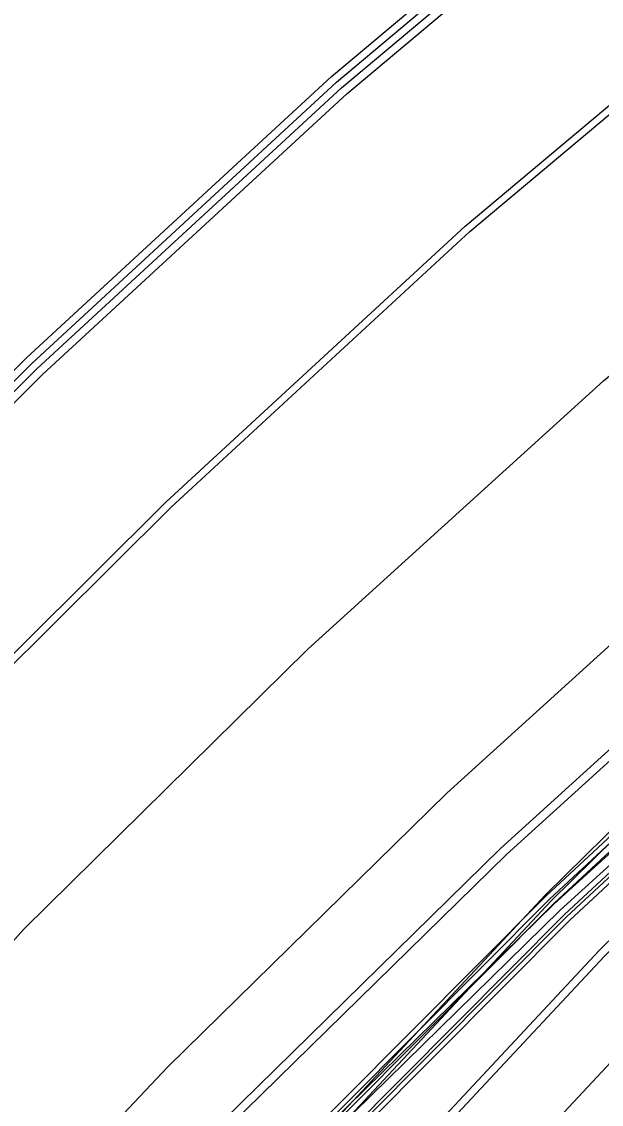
# Model space of a CAD drawing. Extents: x 1797478 to 1808916, y 246529 to 250952.
# Drawn here: x 1798351.6 to 1798389.2, y 250721.2 to 250791.5 of the extents above; entities that cross this region are included whole.
import ezdxf

# ---------------------------------------------------------------- set-up
doc = ezdxf.new("R2010")
doc.units = 0
for name, color, linetype in [('1', 7, 'Continuous'), ('DRAINAGE', 7, 'Continuous'), ('EDPV-LINE', 7, 'Continuous'), ('LIMT-CSLINE', 7, 'Continuous'), ('SHDR-UPAV', 7, 'Continuous')]:
    doc.layers.add(name, color=color, linetype=linetype)

msp = doc.modelspace()

# ---------------------------------------------------------------- linework, layer by layer
for points in [[(1798125.814, 250483.459), (1798138.834, 250505.994), (1798149.48, 250523.789), (1798152.387, 250528.211), (1798166.916, 250549.81), (1798181.818, 250571.135), (1798197.089, 250592.179), (1798212.722, 250612.937), (1798228.712, 250633.401), (1798245.053, 250653.565), (1798261.739, 250673.424), (1798278.763, 250692.971), (1798296.12, 250712.201), (1798308.492, 250725.499), (1798314.014, 250731.334), (1798315.027, 250732.397), (1798332.788, 250750.697), (1798351.903, 250769.689), (1798371.697, 250787.964), (1798392.325, 250805.283), (1798413.603, 250821.777), (1798435.5, 250837.421)], [(1798126.244, 250483.215), (1798139.261, 250505.743), (1798149.903, 250523.532), (1798152.809, 250527.953), (1798167.333, 250549.545), (1798182.231, 250570.863), (1798197.497, 250591.9), (1798213.126, 250612.651), (1798229.111, 250633.108), (1798245.447, 250653.266), (1798262.127, 250673.118), (1798279.146, 250692.658), (1798296.498, 250711.881), (1798308.866, 250725.176), (1798314.384, 250731.006), (1798315.396, 250732.068), (1798333.146, 250750.355), (1798352.246, 250769.334), (1798372.027, 250787.595), (1798392.64, 250804.902), (1798413.903, 250821.384), (1798435.784, 250837.016)], [(1798126.67, 250482.974), (1798139.682, 250505.494), (1798150.321, 250523.278), (1798153.226, 250527.698), (1798167.746, 250549.282), (1798182.639, 250570.593), (1798197.901, 250591.624), (1798213.525, 250612.368), (1798229.505, 250632.818), (1798245.836, 250652.969), (1798262.511, 250672.815), (1798279.525, 250692.349), (1798296.871, 250711.566), (1798309.236, 250724.856), (1798314.75, 250730.682), (1798315.762, 250731.743), (1798333.499, 250750.017), (1798352.586, 250768.982), (1798372.353, 250787.23), (1798392.951, 250804.525), (1798414.2, 250820.995), (1798436.065, 250836.616)], [(1798137.152, 250477.035), (1798150.063, 250499.379), (1798160.618, 250517.023), (1798163.502, 250521.408), (1798177.914, 250542.82), (1798192.697, 250563.96), (1798207.845, 250584.822), (1798223.352, 250605.398), (1798239.214, 250625.684), (1798255.423, 250645.672), (1798271.973, 250665.357), (1798288.86, 250684.732), (1798306.076, 250703.792), (1798318.348, 250716.974), (1798323.774, 250722.698), (1798324.768, 250723.741), (1798342.204, 250741.687), (1798360.959, 250760.319), (1798380.381, 250778.247), (1798400.622, 250795.235), (1798421.502, 250811.412), (1798442.988, 250826.755)], [(1798137.555, 250476.807), (1798150.461, 250499.144), (1798161.014, 250516.783), (1798163.896, 250521.166), (1798178.304, 250542.572), (1798193.083, 250563.705), (1798208.227, 250584.56), (1798223.73, 250605.131), (1798239.587, 250625.41), (1798255.791, 250645.392), (1798272.337, 250665.07), (1798289.219, 250684.439), (1798306.43, 250703.494), (1798318.698, 250716.671), (1798324.12, 250722.392), (1798325.114, 250723.434), (1798342.538, 250741.367), (1798361.281, 250759.986), (1798380.689, 250777.902), (1798400.917, 250794.878), (1798421.783, 250811.044), (1798443.254, 250826.376)], [(1798137.555, 250476.807), (1798150.461, 250499.144), (1798161.014, 250516.783), (1798163.896, 250521.166), (1798178.304, 250542.572), (1798193.083, 250563.705), (1798208.227, 250584.56), (1798223.73, 250605.131), (1798239.587, 250625.41), (1798255.791, 250645.392), (1798272.337, 250665.07), (1798289.219, 250684.439), (1798306.43, 250703.494), (1798318.698, 250716.671), (1798324.12, 250722.392), (1798325.114, 250723.434), (1798342.538, 250741.367), (1798361.281, 250759.986), (1798380.689, 250777.902), (1798400.917, 250794.878), (1798421.783, 250811.044), (1798443.254, 250826.376)], [(1798171.14, 250486.962), (1798181.526, 250504.324), (1798184.213, 250508.73), (1798197.652, 250530.274), (1798211.453, 250551.589), (1798225.613, 250572.667), (1798240.126, 250593.503), (1798254.989, 250614.091), (1798270.198, 250634.425), (1798285.748, 250654.499), (1798301.635, 250674.308), (1798317.854, 250693.845), (1798329.43, 250707.388), (1798334.495, 250713.213), (1798335.423, 250714.274), (1798351.72, 250732.581), (1798370.166, 250750.792), (1798389.352, 250768.208), (1798409.195, 250784.853), (1798429.663, 250800.703)], [(1798171.14, 250486.962), (1798181.526, 250504.324), (1798184.213, 250508.73), (1798197.652, 250530.274), (1798211.453, 250551.589), (1798225.613, 250572.667), (1798240.126, 250593.503), (1798254.989, 250614.091), (1798270.198, 250634.425), (1798285.748, 250654.499), (1798301.635, 250674.308), (1798317.854, 250693.845), (1798329.43, 250707.388), (1798334.495, 250713.213), (1798335.423, 250714.274), (1798351.72, 250732.581), (1798370.166, 250750.792), (1798389.352, 250768.208), (1798409.195, 250784.853), (1798429.663, 250800.703)], [(1798171.14, 250486.962), (1798181.526, 250504.324), (1798184.213, 250508.73), (1798197.652, 250530.274), (1798211.453, 250551.589), (1798225.613, 250572.667), (1798240.126, 250593.503), (1798254.989, 250614.091), (1798270.198, 250634.425), (1798285.748, 250654.499), (1798301.635, 250674.308), (1798317.854, 250693.845), (1798329.43, 250707.388), (1798334.495, 250713.213), (1798335.423, 250714.274), (1798351.72, 250732.581), (1798370.166, 250750.792), (1798389.352, 250768.208), (1798409.195, 250784.853), (1798429.663, 250800.703)], [(1798171.14, 250486.962), (1798181.526, 250504.324), (1798184.213, 250508.73), (1798197.652, 250530.274), (1798211.453, 250551.589), (1798225.613, 250572.667), (1798240.126, 250593.503), (1798254.989, 250614.091), (1798270.198, 250634.425), (1798285.748, 250654.499), (1798301.635, 250674.308), (1798317.854, 250693.845), (1798329.43, 250707.388), (1798334.495, 250713.213), (1798335.423, 250714.274), (1798351.72, 250732.581), (1798370.166, 250750.792), (1798389.352, 250768.208), (1798409.195, 250784.853), (1798429.663, 250800.703)], [(1798181.479, 250480.87), (1798191.782, 250498.094), (1798194.448, 250502.465), (1798207.78, 250523.837), (1798221.471, 250544.982), (1798235.517, 250565.892), (1798249.914, 250586.561), (1798264.659, 250606.985), (1798279.746, 250627.157), (1798295.172, 250647.07), (1798310.932, 250666.721), (1798327.022, 250686.102), (1798338.561, 250699.488), (1798343.621, 250705.138), (1798344.552, 250706.163), (1798361.06, 250723.643), (1798379.201, 250741.444), (1798398.015, 250758.513), (1798417.472, 250774.828), (1798437.543, 250790.362)], [(1798181.479, 250480.87), (1798191.782, 250498.094), (1798194.448, 250502.465), (1798207.78, 250523.837), (1798221.471, 250544.982), (1798235.517, 250565.892), (1798249.914, 250586.561), (1798264.659, 250606.985), (1798279.746, 250627.157), (1798295.172, 250647.07), (1798310.932, 250666.721), (1798327.022, 250686.102), (1798338.561, 250699.488), (1798343.621, 250705.138), (1798344.552, 250706.163), (1798361.06, 250723.643), (1798379.201, 250741.444), (1798398.015, 250758.513), (1798417.472, 250774.828), (1798437.543, 250790.362)], [(1798181.479, 250480.87), (1798191.782, 250498.094), (1798194.448, 250502.465), (1798207.78, 250523.837), (1798221.471, 250544.982), (1798235.517, 250565.892), (1798249.914, 250586.561), (1798264.659, 250606.985), (1798279.746, 250627.157), (1798295.172, 250647.07), (1798310.932, 250666.721), (1798327.022, 250686.102), (1798338.561, 250699.488), (1798343.621, 250705.138), (1798344.552, 250706.163), (1798361.06, 250723.643), (1798379.201, 250741.444), (1798398.015, 250758.513), (1798417.472, 250774.828), (1798437.543, 250790.362)], [(1798181.479, 250480.87), (1798191.782, 250498.094), (1798194.448, 250502.465), (1798207.78, 250523.837), (1798221.471, 250544.982), (1798235.517, 250565.892), (1798249.914, 250586.561), (1798264.659, 250606.985), (1798279.746, 250627.157), (1798295.172, 250647.07), (1798310.932, 250666.721), (1798327.022, 250686.102), (1798338.561, 250699.488), (1798343.621, 250705.138), (1798344.552, 250706.163), (1798361.06, 250723.643), (1798379.201, 250741.444), (1798398.015, 250758.513), (1798417.472, 250774.828), (1798437.543, 250790.362)], [(1798185.787, 250478.332), (1798196.056, 250495.498), (1798198.712, 250499.855), (1798212, 250521.155), (1798225.645, 250542.229), (1798239.644, 250563.069), (1798253.993, 250583.669), (1798268.688, 250604.024), (1798283.725, 250624.128), (1798299.099, 250643.975), (1798314.806, 250663.56), (1798330.842, 250682.876), (1798342.343, 250696.217), (1798347.366, 250701.825), (1798348.289, 250702.842), (1798364.673, 250720.186), (1798382.676, 250737.848), (1798401.347, 250754.785), (1798420.656, 250770.972), (1798440.573, 250786.385)], [(1798186.257, 250478.055), (1798196.522, 250495.215), (1798199.178, 250499.57), (1798212.46, 250520.863), (1798226.1, 250541.928), (1798240.094, 250562.761), (1798254.438, 250583.353), (1798269.128, 250603.701), (1798284.159, 250623.798), (1798299.528, 250643.637), (1798315.229, 250663.215), (1798331.259, 250682.524), (1798342.755, 250695.86), (1798347.775, 250701.464), (1798348.697, 250702.479), (1798365.067, 250719.809), (1798383.055, 250737.456), (1798401.71, 250754.378), (1798421.003, 250770.551), (1798440.904, 250785.952)], [(1798191.806, 250474.787), (1798202.026, 250491.872), (1798204.67, 250496.208), (1798217.895, 250517.408), (1798231.476, 250538.383), (1798245.409, 250559.124), (1798259.691, 250579.628), (1798274.317, 250599.887), (1798289.283, 250619.897), (1798304.585, 250639.651), (1798320.219, 250659.143), (1798336.179, 250678.369), (1798347.522, 250691.736), (1798352.219, 250697.532), (1798353.083, 250698.582), (1798368.5, 250716.524), (1798385.598, 250734.825), (1798403.48, 250752.398), (1798422.115, 250769.205), (1798441.467, 250785.212)], [(1798190.148, 250475.763), (1798200.382, 250492.87), (1798203.03, 250497.212), (1798216.272, 250518.44), (1798229.87, 250539.442), (1798243.822, 250560.211), (1798258.122, 250580.741), (1798272.767, 250601.027), (1798287.753, 250621.062), (1798303.075, 250640.842), (1798318.728, 250660.359), (1798334.71, 250679.61), (1798346.114, 250692.954), (1798351.032, 250698.582), (1798351.936, 250699.601), (1798367.986, 250717.016), (1798385.651, 250734.77), (1798403.996, 250751.82), (1798422.994, 250768.141), (1798442.614, 250783.707)], [(1798190.407, 250475.611), (1798200.639, 250492.715), (1798203.286, 250497.055), (1798216.525, 250518.279), (1798230.121, 250539.277), (1798244.069, 250560.041), (1798258.367, 250580.567), (1798273.009, 250600.849), (1798287.991, 250620.88), (1798303.31, 250640.656), (1798318.961, 250660.17), (1798334.939, 250679.417), (1798346.341, 250692.758), (1798351.257, 250698.383), (1798352.16, 250699.402), (1798368.203, 250716.808), (1798385.859, 250734.555), (1798404.196, 250751.597), (1798423.185, 250767.91), (1798442.796, 250783.469)], [(1798190.741, 250475.414), (1798200.97, 250492.513), (1798203.616, 250496.853), (1798216.852, 250518.071), (1798230.445, 250539.063), (1798244.39, 250559.822), (1798258.683, 250580.343), (1798273.321, 250600.619), (1798288.3, 250620.645), (1798303.615, 250640.416), (1798319.261, 250659.925), (1798335.235, 250679.166), (1798346.635, 250692.504), (1798351.55, 250698.124), (1798352.453, 250699.142), (1798368.49, 250716.534), (1798386.136, 250734.268), (1798404.462, 250751.299), (1798423.439, 250767.602), (1798443.037, 250783.152)], [(1798191.603, 250474.906), (1798201.825, 250491.994), (1798204.469, 250496.331), (1798217.696, 250517.535), (1798231.279, 250538.512), (1798245.215, 250559.257), (1798259.499, 250579.764), (1798274.127, 250600.027), (1798289.096, 250620.04), (1798304.4, 250639.797), (1798320.036, 250659.292), (1798335.999, 250678.521), (1798347.392, 250691.85), (1798352.299, 250697.461), (1798353.2, 250698.478), (1798369.212, 250715.842), (1798386.831, 250733.549), (1798405.128, 250750.554), (1798424.075, 250766.831), (1798443.643, 250782.356)], [(1798190.583, 250475.507), (1798200.814, 250492.608), (1798203.46, 250496.948), (1798216.698, 250518.169), (1798230.292, 250539.164), (1798244.238, 250559.926), (1798258.534, 250580.449), (1798273.174, 250600.728), (1798288.154, 250620.756), (1798303.471, 250640.529), (1798319.119, 250660.04), (1798335.095, 250679.285), (1798346.553, 250692.575), (1798351.535, 250698.136), (1798352.451, 250699.144), (1798368.695, 250716.338), (1798386.545, 250733.845), (1798405.056, 250750.634), (1798424.2, 250766.68), (1798443.947, 250781.958)], [(1798191.775, 250474.805), (1798201.996, 250491.89), (1798204.64, 250496.226), (1798217.865, 250517.427), (1798231.446, 250538.402), (1798245.38, 250559.145), (1798259.662, 250579.649), (1798274.288, 250599.909), (1798289.255, 250619.919), (1798304.557, 250639.673), (1798320.191, 250659.166), (1798336.152, 250678.392), (1798347.543, 250691.719), (1798352.448, 250697.329), (1798353.35, 250698.345), (1798369.357, 250715.704), (1798386.97, 250733.405), (1798405.261, 250750.405), (1798424.203, 250766.677), (1798443.765, 250782.197)], [(1798192.033, 250474.652), (1798202.252, 250491.734), (1798204.896, 250496.07), (1798218.118, 250517.266), (1798231.697, 250538.237), (1798245.628, 250558.975), (1798259.907, 250579.475), (1798274.53, 250599.731), (1798289.494, 250619.737), (1798304.793, 250639.487), (1798320.424, 250658.976), (1798336.381, 250678.198), (1798347.77, 250691.523), (1798352.673, 250697.13), (1798353.574, 250698.146), (1798369.574, 250715.497), (1798387.179, 250733.189), (1798405.461, 250750.181), (1798424.394, 250766.446), (1798443.947, 250781.959)], [(1798196.131, 250472.238), (1798206.317, 250489.266), (1798208.952, 250493.587), (1798222.132, 250514.716), (1798235.667, 250535.619), (1798249.553, 250556.29), (1798263.786, 250576.724), (1798278.362, 250596.915), (1798293.278, 250616.856), (1798308.528, 250636.543), (1798324.108, 250655.97), (1798340.014, 250675.13), (1798351.319, 250688.452), (1798355.978, 250694.206), (1798356.835, 250695.248), (1798372.127, 250713.053), (1798389.086, 250731.215), (1798406.825, 250748.655), (1798425.311, 250765.334), (1798444.51, 250781.219)], [(1798206.739, 250489.009), (1798209.374, 250493.329), (1798222.549, 250514.45), (1798236.079, 250535.346), (1798249.961, 250556.011), (1798264.189, 250576.438), (1798278.761, 250596.622), (1798293.671, 250616.557), (1798308.916, 250636.237), (1798324.491, 250655.657), (1798340.392, 250674.811), (1798351.693, 250688.129), (1798356.349, 250693.878), (1798357.205, 250694.919), (1798372.485, 250712.711), (1798389.43, 250730.86), (1798407.155, 250748.286), (1798425.626, 250764.953), (1798444.81, 250780.826)], [(1798211.013, 250486.413), (1798213.638, 250490.718), (1798226.769, 250511.768), (1798240.253, 250532.593), (1798254.088, 250553.188), (1798268.268, 250573.546), (1798282.79, 250593.661), (1798297.65, 250613.528), (1798312.843, 250633.142), (1798328.365, 250652.496), (1798344.212, 250671.585), (1798355.474, 250684.858), (1798360.093, 250690.565), (1798360.943, 250691.598), (1798376.097, 250709.254), (1798392.905, 250727.265), (1798410.487, 250744.558), (1798428.81, 250761.097)], [(1798211.013, 250486.413), (1798213.638, 250490.718), (1798226.769, 250511.768), (1798240.253, 250532.593), (1798254.088, 250553.188), (1798268.268, 250573.546), (1798282.79, 250593.661), (1798297.65, 250613.528), (1798312.843, 250633.142), (1798328.365, 250652.496), (1798344.212, 250671.585), (1798355.474, 250684.858), (1798360.093, 250690.565), (1798360.943, 250691.598), (1798376.097, 250709.254), (1798392.905, 250727.265), (1798410.487, 250744.558), (1798428.81, 250761.097)], [(1798211.013, 250486.413), (1798213.638, 250490.718), (1798226.769, 250511.768), (1798240.253, 250532.593), (1798254.088, 250553.188), (1798268.268, 250573.546), (1798282.79, 250593.661), (1798297.65, 250613.528), (1798312.843, 250633.142), (1798328.365, 250652.496), (1798344.212, 250671.585), (1798355.474, 250684.858), (1798360.093, 250690.565), (1798360.943, 250691.598), (1798376.097, 250709.254), (1798392.905, 250727.265), (1798410.487, 250744.558), (1798428.81, 250761.097)], [(1798211.013, 250486.413), (1798213.638, 250490.718), (1798226.769, 250511.768), (1798240.253, 250532.593), (1798254.088, 250553.188), (1798268.268, 250573.546), (1798282.79, 250593.661), (1798297.65, 250613.528), (1798312.843, 250633.142), (1798328.365, 250652.496), (1798344.212, 250671.585), (1798355.474, 250684.858), (1798360.093, 250690.565), (1798360.943, 250691.598), (1798376.097, 250709.254), (1798392.905, 250727.265), (1798410.487, 250744.558), (1798428.81, 250761.097)], [(1798211.013, 250486.413), (1798213.638, 250490.718), (1798226.769, 250511.768), (1798240.253, 250532.593), (1798254.088, 250553.188), (1798268.268, 250573.546), (1798282.79, 250593.661), (1798297.65, 250613.528), (1798312.843, 250633.142), (1798328.365, 250652.496), (1798344.212, 250671.585), (1798355.474, 250684.858), (1798360.093, 250690.565), (1798360.943, 250691.598), (1798376.097, 250709.254), (1798392.905, 250727.265), (1798410.487, 250744.558), (1798428.81, 250761.097)]]:
    msp.add_lwpolyline(points)
at = {"layer": '1'}
msp.add_lwpolyline([(1798171.14, 250486.962), (1798181.526, 250504.324), (1798184.213, 250508.73), (1798197.652, 250530.274), (1798211.453, 250551.589), (1798225.613, 250572.667), (1798240.126, 250593.503), (1798254.989, 250614.091), (1798270.198, 250634.425), (1798285.748, 250654.499), (1798301.635, 250674.308), (1798317.854, 250693.845), (1798329.43, 250707.388), (1798334.495, 250713.213), (1798335.423, 250714.274), (1798351.72, 250732.581), (1798370.166, 250750.792), (1798389.352, 250768.208), (1798409.195, 250784.853), (1798429.663, 250800.703)], dxfattribs=at)
at = {"layer": 'DRAINAGE'}
for points in [[(1798190.148, 250475.763), (1798200.382, 250492.87), (1798203.03, 250497.212), (1798216.272, 250518.44), (1798229.87, 250539.442), (1798243.822, 250560.211), (1798258.122, 250580.741), (1798272.767, 250601.027), (1798287.753, 250621.062), (1798303.075, 250640.842), (1798318.728, 250660.359), (1798334.71, 250679.61), (1798346.114, 250692.954), (1798351.032, 250698.582), (1798351.936, 250699.601), (1798367.986, 250717.016), (1798385.651, 250734.77), (1798403.996, 250751.82), (1798422.994, 250768.141), (1798442.614, 250783.707)], [(1798192.033, 250474.652), (1798202.252, 250491.734), (1798204.896, 250496.07), (1798218.118, 250517.266), (1798231.697, 250538.237), (1798245.628, 250558.975), (1798259.907, 250579.475), (1798274.53, 250599.731), (1798289.494, 250619.737), (1798304.793, 250639.487), (1798320.424, 250658.976), (1798336.381, 250678.198), (1798347.77, 250691.523), (1798352.673, 250697.13), (1798353.574, 250698.146), (1798369.574, 250715.497), (1798387.179, 250733.189), (1798405.461, 250750.181), (1798424.394, 250766.446), (1798443.947, 250781.959)]]:
    msp.add_lwpolyline(points, dxfattribs=at)
at = {"layer": 'EDPV-LINE'}
for points in [[(1798137.555, 250476.807), (1798150.461, 250499.144), (1798161.014, 250516.783), (1798163.896, 250521.166), (1798178.304, 250542.572), (1798193.083, 250563.705), (1798208.227, 250584.56), (1798223.73, 250605.131), (1798239.587, 250625.41), (1798255.791, 250645.392), (1798272.337, 250665.07), (1798289.219, 250684.439), (1798306.43, 250703.494), (1798318.698, 250716.671), (1798324.12, 250722.392), (1798325.114, 250723.434), (1798342.538, 250741.367), (1798361.281, 250759.986), (1798380.689, 250777.902), (1798400.917, 250794.878), (1798421.783, 250811.044), (1798443.254, 250826.376)], [(1798137.555, 250476.807), (1798150.461, 250499.144), (1798161.014, 250516.783), (1798163.896, 250521.166), (1798178.304, 250542.572), (1798193.083, 250563.705), (1798208.227, 250584.56), (1798223.73, 250605.131), (1798239.587, 250625.41), (1798255.791, 250645.392), (1798272.337, 250665.07), (1798289.219, 250684.439), (1798306.43, 250703.494), (1798318.698, 250716.671), (1798324.12, 250722.392), (1798325.114, 250723.434), (1798342.538, 250741.367), (1798361.281, 250759.986), (1798380.689, 250777.902), (1798400.917, 250794.878), (1798421.783, 250811.044), (1798443.254, 250826.376)], [(1798137.555, 250476.807), (1798150.461, 250499.144), (1798161.014, 250516.783), (1798163.896, 250521.166), (1798178.304, 250542.572), (1798193.083, 250563.705), (1798208.227, 250584.56), (1798223.73, 250605.131), (1798239.587, 250625.41), (1798255.791, 250645.392), (1798272.337, 250665.07), (1798289.219, 250684.439), (1798306.43, 250703.494), (1798318.698, 250716.671), (1798324.12, 250722.392), (1798325.114, 250723.434), (1798342.538, 250741.367), (1798361.281, 250759.986), (1798380.689, 250777.902), (1798400.917, 250794.878), (1798421.783, 250811.044), (1798443.254, 250826.376)], [(1798137.555, 250476.807), (1798150.461, 250499.144), (1798161.014, 250516.783), (1798163.896, 250521.166), (1798178.304, 250542.572), (1798193.083, 250563.705), (1798208.227, 250584.56), (1798223.73, 250605.131), (1798239.587, 250625.41), (1798255.791, 250645.392), (1798272.337, 250665.07), (1798289.219, 250684.439), (1798306.43, 250703.494), (1798318.698, 250716.671), (1798324.12, 250722.392), (1798325.114, 250723.434), (1798342.538, 250741.367), (1798361.281, 250759.986), (1798380.689, 250777.902), (1798400.917, 250794.878), (1798421.783, 250811.044), (1798443.254, 250826.376)], [(1798181.479, 250480.87), (1798191.782, 250498.094), (1798194.448, 250502.465), (1798207.78, 250523.837), (1798221.471, 250544.982), (1798235.517, 250565.892), (1798249.914, 250586.561), (1798264.659, 250606.985), (1798279.746, 250627.157), (1798295.172, 250647.07), (1798310.932, 250666.721), (1798327.022, 250686.102), (1798338.561, 250699.488), (1798343.621, 250705.138), (1798344.552, 250706.163), (1798361.06, 250723.643), (1798379.201, 250741.444), (1798398.015, 250758.513), (1798417.472, 250774.828), (1798437.543, 250790.362)], [(1798181.479, 250480.87), (1798191.782, 250498.094), (1798194.448, 250502.465), (1798207.78, 250523.837), (1798221.471, 250544.982), (1798235.517, 250565.892), (1798249.914, 250586.561), (1798264.659, 250606.985), (1798279.746, 250627.157), (1798295.172, 250647.07), (1798310.932, 250666.721), (1798327.022, 250686.102), (1798338.561, 250699.488), (1798343.621, 250705.138), (1798344.552, 250706.163), (1798361.06, 250723.643), (1798379.201, 250741.444), (1798398.015, 250758.513), (1798417.472, 250774.828), (1798437.543, 250790.362)], [(1798190.148, 250475.763), (1798200.382, 250492.87), (1798203.03, 250497.212), (1798216.272, 250518.44), (1798229.87, 250539.442), (1798243.822, 250560.211), (1798258.122, 250580.741), (1798272.767, 250601.027), (1798287.753, 250621.062), (1798303.075, 250640.842), (1798318.728, 250660.359), (1798334.71, 250679.61), (1798346.114, 250692.954), (1798351.032, 250698.582), (1798351.936, 250699.601), (1798367.986, 250717.016), (1798385.651, 250734.77), (1798403.996, 250751.82), (1798422.994, 250768.141), (1798442.614, 250783.707)], [(1798192.033, 250474.652), (1798202.252, 250491.734), (1798204.896, 250496.07), (1798218.118, 250517.266), (1798231.697, 250538.237), (1798245.628, 250558.975), (1798259.907, 250579.475), (1798274.53, 250599.731), (1798289.494, 250619.737), (1798304.793, 250639.487), (1798320.424, 250658.976), (1798336.381, 250678.198), (1798347.77, 250691.523), (1798352.673, 250697.13), (1798353.574, 250698.146), (1798369.574, 250715.497), (1798387.179, 250733.189), (1798405.461, 250750.181), (1798424.394, 250766.446), (1798443.947, 250781.959)], [(1798211.013, 250486.413), (1798213.638, 250490.718), (1798226.769, 250511.768), (1798240.253, 250532.593), (1798254.088, 250553.188), (1798268.268, 250573.546), (1798282.79, 250593.661), (1798297.65, 250613.528), (1798312.843, 250633.142), (1798328.365, 250652.496), (1798344.212, 250671.585), (1798355.474, 250684.858), (1798360.093, 250690.565), (1798360.943, 250691.598), (1798376.097, 250709.254), (1798392.905, 250727.265), (1798410.487, 250744.558), (1798428.81, 250761.097)]]:
    msp.add_lwpolyline(points, dxfattribs=at)
at = {"layer": 'LIMT-CSLINE'}
msp.add_lwpolyline([(1798125.814, 250483.459), (1798138.834, 250505.994), (1798149.48, 250523.789), (1798152.387, 250528.211), (1798166.916, 250549.81), (1798181.818, 250571.135), (1798197.089, 250592.179), (1798212.722, 250612.937), (1798228.712, 250633.401), (1798245.053, 250653.565), (1798261.739, 250673.424), (1798278.763, 250692.971), (1798296.12, 250712.201), (1798308.492, 250725.499), (1798314.014, 250731.334), (1798315.027, 250732.397), (1798332.788, 250750.697), (1798351.903, 250769.689), (1798371.697, 250787.964), (1798392.325, 250805.283), (1798413.603, 250821.777), (1798435.5, 250837.421)], dxfattribs=at)
at = {"layer": 'SHDR-UPAV'}
for points in [[(1798127.114, 250482.722), (1798140.122, 250505.235), (1798150.758, 250523.013), (1798153.662, 250527.431), (1798168.177, 250549.008), (1798183.066, 250570.312), (1798198.323, 250591.336), (1798213.941, 250612.072), (1798229.917, 250632.516), (1798246.243, 250652.66), (1798262.913, 250672.499), (1798279.921, 250692.026), (1798297.262, 250711.236), (1798309.622, 250724.522), (1798315.133, 250730.343), (1798316.144, 250731.404), (1798333.868, 250749.664), (1798352.941, 250768.615), (1798372.693, 250786.849), (1798393.276, 250804.131), (1798414.509, 250820.588), (1798436.359, 250836.197)], [(1798127.114, 250482.722), (1798140.122, 250505.235), (1798150.758, 250523.013), (1798153.662, 250527.431), (1798168.177, 250549.008), (1798183.066, 250570.312), (1798198.323, 250591.336), (1798213.941, 250612.072), (1798229.917, 250632.516), (1798246.243, 250652.66), (1798262.913, 250672.499), (1798279.921, 250692.026), (1798297.262, 250711.236), (1798309.622, 250724.522), (1798315.133, 250730.343), (1798316.144, 250731.404), (1798333.868, 250749.664), (1798352.941, 250768.615), (1798372.693, 250786.849), (1798393.276, 250804.131), (1798414.509, 250820.588), (1798436.359, 250836.197)], [(1798192.249, 250474.525), (1798202.466, 250491.605), (1798205.109, 250495.939), (1798218.329, 250517.132), (1798231.906, 250538.099), (1798245.834, 250558.834), (1798260.111, 250579.33), (1798274.732, 250599.583), (1798289.693, 250619.585), (1798304.989, 250639.332), (1798320.617, 250658.818), (1798336.572, 250678.037), (1798347.911, 250691.4), (1798352.604, 250697.191), (1798353.467, 250698.241), (1798368.872, 250716.168), (1798385.955, 250734.455), (1798403.823, 250752.014), (1798422.443, 250768.808), (1798441.779, 250784.803)], [(1798192.249, 250474.525), (1798202.466, 250491.605), (1798205.109, 250495.939), (1798218.329, 250517.132), (1798231.906, 250538.099), (1798245.834, 250558.834), (1798260.111, 250579.33), (1798274.732, 250599.583), (1798289.693, 250619.585), (1798304.989, 250639.332), (1798320.617, 250658.818), (1798336.572, 250678.037), (1798347.911, 250691.4), (1798352.604, 250697.191), (1798353.467, 250698.241), (1798368.872, 250716.168), (1798385.955, 250734.455), (1798403.823, 250752.014), (1798422.443, 250768.808), (1798441.779, 250784.803)], [(1798190.095, 250475.794), (1798200.329, 250492.902), (1798202.977, 250497.244), (1798216.219, 250518.473), (1798229.819, 250539.476), (1798243.771, 250560.246), (1798258.071, 250580.777), (1798272.717, 250601.063), (1798287.703, 250621.1), (1798303.026, 250640.88), (1798318.68, 250660.399), (1798334.662, 250679.65), (1798346.124, 250692.946), (1798351.111, 250698.512), (1798352.027, 250699.52), (1798368.285, 250716.729), (1798386.151, 250734.253), (1798404.679, 250751.057), (1798423.84, 250767.117), (1798443.604, 250782.409)], [(1798190.095, 250475.794), (1798200.329, 250492.902), (1798202.977, 250497.244), (1798216.219, 250518.473), (1798229.819, 250539.476), (1798243.771, 250560.246), (1798258.071, 250580.777), (1798272.717, 250601.063), (1798287.703, 250621.1), (1798303.026, 250640.88), (1798318.68, 250660.399), (1798334.662, 250679.65), (1798346.124, 250692.946), (1798351.111, 250698.512), (1798352.027, 250699.52), (1798368.285, 250716.729), (1798386.151, 250734.253), (1798404.679, 250751.057), (1798423.84, 250767.117), (1798443.604, 250782.409)]]:
    msp.add_lwpolyline(points, dxfattribs=at)

doc.saveas('drawing.dxf')
